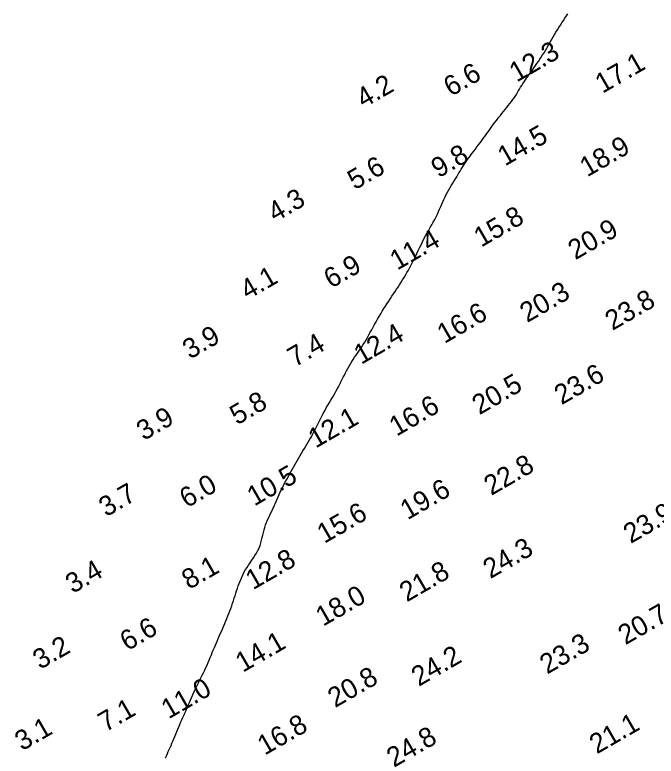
# Model space of a CAD drawing. Extents: x 3024098 to 3056816, y 418252 to 509144.
# Drawn here: x 3027263.8 to 3027426.2, y 424342.2 to 424529.9 of the extents above; entities that cross this region are included whole.
import ezdxf

# ---------------------------------------------------------------- set-up
doc = ezdxf.new("R2010")
doc.units = 0
doc.layers.add('V-CHAN-CONT-EL10', color=7, linetype='Continuous')
doc.layers.add('V-TOPO-SOUN-0911', color=7, linetype='Continuous')

msp = doc.modelspace()

# ---------------------------------------------------------------- linework, layer by layer
at = {"layer": 'V-CHAN-CONT-EL10'}
msp.add_lwpolyline([(3027301.95, 424341.77), (3027302.2, 424342.29), (3027302.44, 424342.81), (3027302.67, 424343.32), (3027302.9, 424343.84), (3027303.13, 424344.35), (3027303.36, 424344.89), (3027303.59, 424345.43), (3027303.83, 424345.99), (3027304.08, 424346.57), (3027304.33, 424347.17), (3027304.59, 424347.78), (3027304.85, 424348.4), (3027305.11, 424349.02), (3027305.37, 424349.63), (3027305.63, 424350.23), (3027305.88, 424350.83), (3027306.13, 424351.4), (3027306.37, 424351.96), (3027306.6, 424352.5), (3027306.83, 424353.04), (3027307.07, 424353.58), (3027307.3, 424354.12), (3027307.54, 424354.66), (3027307.78, 424355.22), (3027308.03, 424355.79), (3027308.28, 424356.37), (3027308.54, 424356.96), (3027308.81, 424357.56), (3027309.09, 424358.18), (3027309.38, 424358.8), (3027309.67, 424359.43), (3027309.97, 424360.07), (3027310.28, 424360.71), (3027310.6, 424361.35), (3027310.92, 424362), (3027311.25, 424362.65), (3027311.57, 424363.3), (3027311.88, 424363.96), (3027312.19, 424364.6), (3027312.49, 424365.25), (3027312.77, 424365.89), (3027313.04, 424366.53), (3027313.31, 424367.17), (3027313.57, 424367.8), (3027313.82, 424368.43), (3027314.07, 424369.05), (3027314.33, 424369.67), (3027314.58, 424370.29), (3027314.84, 424370.9), (3027315.11, 424371.51), (3027315.38, 424372.12), (3027315.65, 424372.72), (3027315.93, 424373.33), (3027316.2, 424373.94), (3027316.47, 424374.56), (3027316.74, 424375.17), (3027317.01, 424375.8), (3027317.27, 424376.42), (3027317.53, 424377.06), (3027317.78, 424377.69), (3027318.03, 424378.33), (3027318.27, 424378.97), (3027318.5, 424379.61), (3027318.73, 424380.25), (3027318.94, 424380.9), (3027319.15, 424381.54), (3027319.36, 424382.17), (3027319.56, 424382.81), (3027319.77, 424383.44), (3027319.97, 424384.07), (3027320.18, 424384.68), (3027320.39, 424385.3), (3027320.61, 424385.9), (3027320.84, 424386.49), (3027321.08, 424387.08), (3027321.34, 424387.67), (3027321.62, 424388.25), (3027321.92, 424388.83), (3027322.25, 424389.41), (3027322.6, 424390), (3027322.98, 424390.59), (3027323.39, 424391.18), (3027323.8, 424391.78), (3027324.22, 424392.38), (3027324.62, 424392.99), (3027325, 424393.62), (3027325.35, 424394.25), (3027325.66, 424394.89), (3027325.91, 424395.53), (3027326.13, 424396.19), (3027326.31, 424396.85), (3027326.47, 424397.52), (3027326.62, 424398.18), (3027326.77, 424398.84), (3027326.93, 424399.49), (3027327.11, 424400.13), (3027327.32, 424400.76), (3027327.56, 424401.38), (3027327.81, 424401.99), (3027328.09, 424402.59), (3027328.37, 424403.19), (3027328.66, 424403.78), (3027328.94, 424404.36), (3027329.22, 424404.95), (3027329.49, 424405.54), (3027329.75, 424406.12), (3027330, 424406.71), (3027330.25, 424407.29), (3027330.5, 424407.87), (3027330.75, 424408.45), (3027331, 424409.03), (3027331.27, 424409.6), (3027331.55, 424410.17), (3027331.84, 424410.74), (3027332.13, 424411.31), (3027332.44, 424411.88), (3027332.75, 424412.45), (3027333.07, 424413.02), (3027333.39, 424413.6), (3027333.72, 424414.18), (3027334.05, 424414.76), (3027334.38, 424415.35), (3027334.71, 424415.95), (3027335.04, 424416.54), (3027335.38, 424417.14), (3027335.72, 424417.73), (3027336.06, 424418.32), (3027336.41, 424418.91), (3027336.76, 424419.5), (3027337.12, 424420.09), (3027337.48, 424420.67), (3027337.83, 424421.26), (3027338.19, 424421.85), (3027338.54, 424422.45), (3027338.89, 424423.06), (3027339.22, 424423.68), (3027339.56, 424424.31), (3027339.88, 424424.95), (3027340.21, 424425.6), (3027340.53, 424426.27), (3027340.86, 424426.94), (3027341.2, 424427.61), (3027341.54, 424428.3), (3027341.9, 424428.99), (3027342.28, 424429.68), (3027342.67, 424430.37), (3027343.06, 424431.05), (3027343.45, 424431.73), (3027343.84, 424432.38), (3027344.21, 424433.02), (3027344.57, 424433.63), (3027344.9, 424434.2), (3027345.2, 424434.74), (3027345.48, 424435.26), (3027345.75, 424435.75), (3027345.99, 424436.23), (3027346.24, 424436.7), (3027346.48, 424437.17), (3027346.72, 424437.66), (3027346.98, 424438.16), (3027347.25, 424438.69), (3027347.54, 424439.23), (3027347.83, 424439.8), (3027348.15, 424440.37), (3027348.47, 424440.95), (3027348.8, 424441.53), (3027349.14, 424442.1), (3027349.49, 424442.66), (3027349.85, 424443.2), (3027350.21, 424443.74), (3027350.58, 424444.26), (3027350.94, 424444.79), (3027351.31, 424445.32), (3027351.68, 424445.86), (3027352.04, 424446.42), (3027352.4, 424446.99), (3027352.76, 424447.6), (3027353.11, 424448.22), (3027353.46, 424448.86), (3027353.81, 424449.52), (3027354.17, 424450.18), (3027354.53, 424450.86), (3027354.9, 424451.54), (3027355.27, 424452.22), (3027355.66, 424452.89), (3027356.05, 424453.56), (3027356.45, 424454.23), (3027356.86, 424454.89), (3027357.27, 424455.54), (3027357.68, 424456.18), (3027358.09, 424456.82), (3027358.5, 424457.44), (3027358.9, 424458.05), (3027359.3, 424458.65), (3027359.7, 424459.24), (3027360.09, 424459.83), (3027360.48, 424460.42), (3027360.87, 424461), (3027361.25, 424461.59), (3027361.63, 424462.19), (3027362.01, 424462.79), (3027362.38, 424463.4), (3027362.75, 424464.02), (3027363.11, 424464.66), (3027363.47, 424465.3), (3027363.83, 424465.96), (3027364.19, 424466.63), (3027364.54, 424467.32), (3027364.89, 424468.03), (3027365.24, 424468.75), (3027365.59, 424469.48), (3027365.94, 424470.22), (3027366.29, 424470.96), (3027366.66, 424471.7), (3027367.03, 424472.45), (3027367.41, 424473.18), (3027367.8, 424473.92), (3027368.2, 424474.64), (3027368.61, 424475.36), (3027369.01, 424476.06), (3027369.4, 424476.76), (3027369.78, 424477.45), (3027370.14, 424478.12), (3027370.49, 424478.79), (3027370.8, 424479.45), (3027371.1, 424480.09), (3027371.37, 424480.72), (3027371.64, 424481.35), (3027371.91, 424481.97), (3027372.18, 424482.59), (3027372.45, 424483.2), (3027372.74, 424483.8), (3027373.05, 424484.41), (3027373.37, 424485.01), (3027373.71, 424485.6), (3027374.05, 424486.19), (3027374.39, 424486.77), (3027374.73, 424487.33), (3027375.06, 424487.88), (3027375.38, 424488.41), (3027375.69, 424488.92), (3027375.98, 424489.42), (3027376.27, 424489.9), (3027376.56, 424490.38), (3027376.85, 424490.85), (3027377.14, 424491.33), (3027377.45, 424491.8), (3027377.77, 424492.29), (3027378.11, 424492.78), (3027378.47, 424493.29), (3027378.84, 424493.81), (3027379.23, 424494.33), (3027379.62, 424494.86), (3027380.02, 424495.39), (3027380.43, 424495.93), (3027380.83, 424496.47), (3027381.23, 424497.01), (3027381.63, 424497.55), (3027382.02, 424498.08), (3027382.41, 424498.62), (3027382.79, 424499.14), (3027383.17, 424499.66), (3027383.54, 424500.18), (3027383.9, 424500.68), (3027384.26, 424501.17), (3027384.61, 424501.65), (3027384.96, 424502.13), (3027385.3, 424502.6), (3027385.65, 424503.07), (3027386.01, 424503.53), (3027386.38, 424504), (3027386.75, 424504.48), (3027387.15, 424504.96), (3027387.55, 424505.45), (3027387.96, 424505.95), (3027388.37, 424506.45), (3027388.77, 424506.95), (3027389.17, 424507.46), (3027389.56, 424507.98), (3027389.94, 424508.5), (3027390.3, 424509.02), (3027390.64, 424509.54), (3027390.97, 424510.06), (3027391.28, 424510.57), (3027391.59, 424511.08), (3027391.89, 424511.58), (3027392.19, 424512.07), (3027392.48, 424512.54), (3027392.78, 424513), (3027393.08, 424513.45), (3027393.38, 424513.88), (3027393.69, 424514.32), (3027394, 424514.76), (3027394.32, 424515.2), (3027394.65, 424515.65), (3027394.98, 424516.11), (3027395.32, 424516.6), (3027395.67, 424517.1), (3027396.03, 424517.61), (3027396.39, 424518.14), (3027396.75, 424518.67), (3027397.1, 424519.22), (3027397.46, 424519.77), (3027397.81, 424520.33), (3027398.15, 424520.89), (3027398.48, 424521.45), (3027398.81, 424522.02), (3027399.14, 424522.59), (3027399.47, 424523.16), (3027399.81, 424523.74), (3027400.14, 424524.33), (3027400.49, 424524.93), (3027400.84, 424525.53), (3027401.2, 424526.13), (3027401.57, 424526.73), (3027401.94, 424527.34), (3027402.32, 424527.93), (3027402.7, 424528.52), (3027403.08, 424529.1), (3027403.46, 424529.66), (3027403.85, 424530.21)], dxfattribs=at)

# ---------------------------------------------------------------- texts
at = {"layer": 'V-TOPO-SOUN-0911'}
for s, p in [('12.3 ', (3027390.88, 424512.76)), ('17.1 ', (3027412.61, 424509.92)), ('6.6', (3027374.24, 424509.13)), ('4.2', (3027352.13, 424506.2)), ('14.5 ', (3027387.92, 424491.5)), ('18.9 ', (3027408.73, 424488.74)), ('9.8', (3027371.09, 424488.49)), ('5.6', (3027349.9, 424485.47)), ('4.3', (3027329.72, 424477.33)), ('15.8 ', (3027381.89, 424470.96)), ('20.9 ', (3027405.74, 424467.75)), ('11.4 ', (3027360.63, 424465.12)), ('6.9', (3027343.9, 424460.53)), ('4.1', (3027322.75, 424457.66)), ('20.3 ', (3027393.54, 424451.87)), ('23.8 ', (3027415.12, 424449.86)), ('16.6 ', (3027372.6, 424446.56)), ('3.9', (3027308.14, 424442.59)), ('12.4 ', (3027351.51, 424441.27)), ('7.4', (3027334.71, 424440.62)), ('23.6 ', (3027402.26, 424431.04)), ('20.5 ', (3027381.45, 424428.51)), ('5.8', (3027320.08, 424425.92)), ('16.6 ', (3027360.46, 424423.07)), ('3.9', (3027296.46, 424421.98)), ('12.1 ', (3027339.98, 424420.06)), ('22.8 ', (3027384.45, 424408.07)), ('10.5 ', (3027324.47, 424405.38)), ('6.0', (3027307.37, 424404.92)), ('3.7', (3027286.94, 424402.66)), ('19.6 ', (3027363.25, 424401.9)), ('15.6 ', (3027342.19, 424395.93)), ('23.9 ', (3027419.75, 424395.9)), ('24.3 ', (3027384.22, 424387)), ('12.8 ', (3027324.11, 424384.18)), ('8.1', (3027307.92, 424384.27)), ('3.4', (3027278.48, 424383.24)), ('21.8 ', (3027363.06, 424381.1)), ('18.0 ', (3027341.85, 424374.93)), ('20.7 ', (3027418.41, 424370.24)), ('6.6', (3027292.29, 424368.71)), ('3.2', (3027270.21, 424364.01)), ('14.1 ', (3027321.54, 424363.27)), ('23.3 ', (3027398.59, 424362.82)), ('24.2 ', (3027366.08, 424359.71)), ('20.8 ', (3027344.91, 424354.33)), ('11.0 ', (3027302.74, 424351.47)), ('7.1', (3027286.76, 424348.18)), ('3.1', (3027265.66, 424343.39)), ('16.8 ', (3027327.1, 424342.29)), ('21.1 ', (3027411.17, 424342.6)), ('24.8 ', (3027359.81, 424339.2))]:
    msp.add_text(s, height=5, rotation=30, dxfattribs=at).set_placement(p)

doc.saveas('drawing.dxf')
